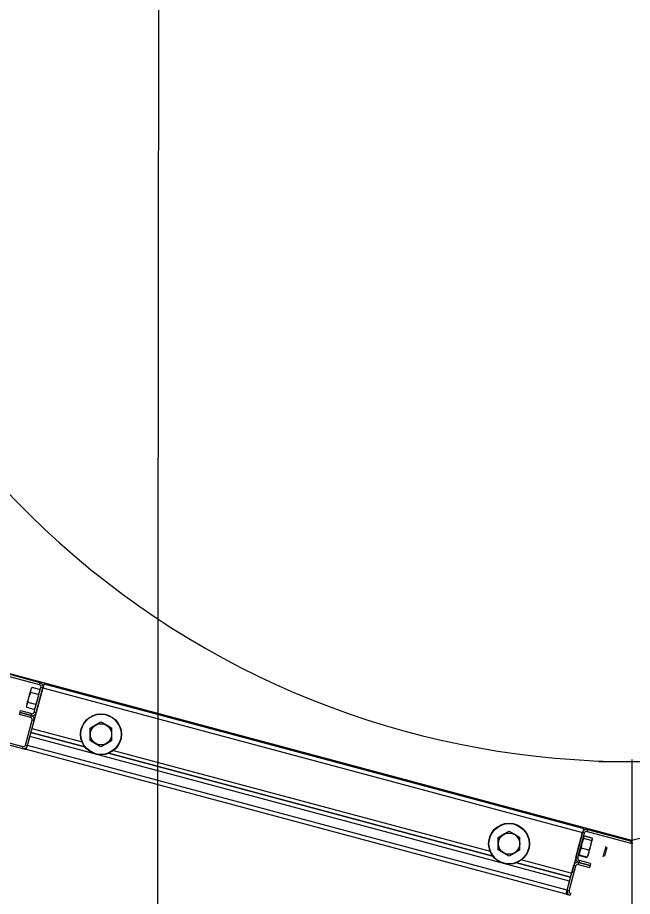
# Model space of a CAD drawing. Extents: x -264205 to -263659, y -1242401 to -1242060.
# Drawn here: x -263795.51 to -263795.082, y -1242144.417 to -1242143.804 of the extents above; entities that cross this region are included whole.
import ezdxf

# ---------------------------------------------------------------- set-up
doc = ezdxf.new("R2010")
doc.units = 0
doc.layers.add('KFA_SO_10-1_PLACHTY', color=7, linetype='Continuous')
doc.layers.add('SITUACIA_DSP_2D', color=7, linetype='Continuous')

msp = doc.modelspace()

# ---------------------------------------------------------------- linework, layer by layer
at = {"layer": 'KFA_SO_10-1_PLACHTY'}
msp.add_lwpolyline([(-263795.396, -1242226.823), (-263795.427, -1242195.892), (-263795.456, -1242167.905), (-263795.427, -1242160.909), (-263795.402, -1242132.887), (-263795.428, -1242101.98)], dxfattribs=at)
at = {"layer": 'SITUACIA_DSP_2D'}
for p, q in [((-263795.49484, -1242144.26918), (-263795.5811, -1242144.24607)), ((-263795.49447, -1242144.26781), (-263795.58073, -1242144.24469)), ((-263795.0819, -1242144.37789), (-263795.53244, -1242144.25717)), ((-263795.4985, -1242144.28836), (-263795.49383, -1242144.27093)), ((-263795.49484, -1242144.26918), (-263795.49447, -1242144.26781)), ((-263795.49246, -1242144.2713), (-263795.49383, -1242144.27093)), ((-263795.49231, -1242144.27076), (-263795.49246, -1242144.2713)), ((-263795.49217, -1242144.27024), (-263795.49231, -1242144.27076)), ((-263795.49205, -1242144.26977), (-263795.49217, -1242144.27024)), ((-263795.49193, -1242144.26935), (-263795.49205, -1242144.26977)), ((-263795.49184, -1242144.26901), (-263795.49193, -1242144.26935)), ((-263795.49178, -1242144.26875), (-263795.49184, -1242144.26901)), ((-263795.49173, -1242144.2686), (-263795.49178, -1242144.26875)), ((-263795.49172, -1242144.26854), (-263795.49173, -1242144.2686)), ((-263795.49172, -1242144.26854), (-263795.11549, -1242144.36935)), ((-263795.50195, -1242144.27628), (-263795.50232, -1242144.27763)), ((-263795.50219, -1242144.27795), (-263795.50122, -1242144.27531)), ((-263795.50162, -1242144.27504), (-263795.50195, -1242144.27628)), ((-263795.50134, -1242144.27398), (-263795.50162, -1242144.27504)), ((-263795.50112, -1242144.27317), (-263795.50134, -1242144.27398)), ((-263795.50122, -1242144.27531), (-263795.50092, -1242144.27468)), ((-263795.50099, -1242144.27266), (-263795.50112, -1242144.27317)), ((-263795.50094, -1242144.27249), (-263795.50099, -1242144.27266)), ((-263795.50092, -1242144.27468), (-263795.5009, -1242144.27316)), ((-263795.49581, -1242144.27605), (-263795.50092, -1242144.27468)), ((-263795.5009, -1242144.27316), (-263795.50033, -1242144.27173)), ((-263795.50033, -1242144.27173), (-263795.5, -1242144.27124)), ((-263795.49246, -1242144.2713), (-263795.50008, -1242144.29974)), ((-263795.49489, -1242144.27261), (-263795.5, -1242144.27124)), ((-263795.49713, -1242144.28873), (-263795.49246, -1242144.2713)), ((-263795.49587, -1242144.27674), (-263795.49632, -1242144.27944)), ((-263795.49581, -1242144.27605), (-263795.49587, -1242144.27674)), ((-263795.49548, -1242144.27556), (-263795.49581, -1242144.27605)), ((-263795.49491, -1242144.27413), (-263795.49548, -1242144.27556)), ((-263795.49489, -1242144.27261), (-263795.49491, -1242144.27413)), ((-263795.49246, -1242144.2713), (-263795.11623, -1242144.37211)), ((-263795.50377, -1242144.28307), (-263795.50387, -1242144.28341)), ((-263795.5036, -1242144.28241), (-263795.50377, -1242144.28307)), ((-263795.50367, -1242144.28349), (-263795.5031, -1242144.28206)), ((-263795.50335, -1242144.28147), (-263795.5036, -1242144.28241)), ((-263795.50303, -1242144.28031), (-263795.50335, -1242144.28147)), ((-263795.5031, -1242144.28206), (-263795.50276, -1242144.28157)), ((-263795.50268, -1242144.279), (-263795.50303, -1242144.28031)), ((-263795.50276, -1242144.28157), (-263795.50269, -1242144.28065)), ((-263795.49766, -1242144.28294), (-263795.50276, -1242144.28157)), ((-263795.50269, -1242144.28065), (-263795.50219, -1242144.27795)), ((-263795.50232, -1242144.27763), (-263795.50268, -1242144.279)), ((-263795.49766, -1242144.28294), (-263795.49768, -1242144.28446)), ((-263795.49726, -1242144.2821), (-263795.49766, -1242144.28294)), ((-263795.49632, -1242144.27944), (-263795.49726, -1242144.2821)), ((-263795.59265, -1242144.2892), (-263795.5064, -1242144.31231)), ((-263795.50879, -1242144.29003), (-263795.50842, -1242144.28866)), ((-263795.50842, -1242144.28866), (-263795.50805, -1242144.28728)), ((-263795.50842, -1242144.28866), (-263795.50062, -1242144.29075)), ((-263795.50062, -1242144.29075), (-263795.50842, -1242144.28866)), ((-263795.50805, -1242144.28728), (-263795.50025, -1242144.28937)), ((-263795.50387, -1242144.28341), (-263795.50388, -1242144.28346)), ((-263795.50369, -1242144.28501), (-263795.50367, -1242144.28349)), ((-263795.49858, -1242144.28638), (-263795.50369, -1242144.28501)), ((-263795.50062, -1242144.29075), (-263795.50025, -1242144.28937)), ((-263795.49825, -1242144.28589), (-263795.49858, -1242144.28638)), ((-263795.4985, -1242144.28836), (-263795.49713, -1242144.28873)), ((-263795.49768, -1242144.28446), (-263795.49825, -1242144.28589)), ((-263795.59302, -1242144.29058), (-263795.50677, -1242144.31369)), ((-263795.50099, -1242144.29212), (-263795.50879, -1242144.29003)), ((-263795.50465, -1242144.3113), (-263795.49998, -1242144.29387)), ((-263795.50328, -1242144.31167), (-263795.4986, -1242144.29424)), ((-263795.50099, -1242144.29212), (-263795.50062, -1242144.29075)), ((-263795.4986, -1242144.29424), (-263795.49998, -1242144.29387)), ((-263795.45584, -1242144.29723), (-263795.45198, -1242144.295)), ((-263795.45198, -1242144.295), (-263795.44824, -1242144.29717)), ((-263795.50008, -1242144.29974), (-263795.46521, -1242144.30909)), ((-263795.45958, -1242144.29939), (-263795.45584, -1242144.29723)), ((-263795.45958, -1242144.30049), (-263795.45958, -1242144.29939)), ((-263795.45958, -1242144.30438), (-263795.45958, -1242144.30049)), ((-263795.44824, -1242144.29717), (-263795.44438, -1242144.29939)), ((-263795.44438, -1242144.30049), (-263795.44438, -1242144.29939)), ((-263795.44438, -1242144.30438), (-263795.44438, -1242144.30049)), ((-263795.50328, -1242144.31167), (-263795.50155, -1242144.30525)), ((-263795.12533, -1242144.40606), (-263795.50155, -1242144.30525)), ((-263795.50082, -1242144.3025), (-263795.46319, -1242144.31258)), ((-263795.46319, -1242144.31258), (-263795.50082, -1242144.3025)), ((-263795.45958, -1242144.30817), (-263795.45958, -1242144.30438)), ((-263795.44438, -1242144.30817), (-263795.44438, -1242144.30438)), ((-263795.50677, -1242144.31369), (-263795.5064, -1242144.31231)), ((-263795.50677, -1242144.31369), (-263795.50401, -1242144.31443)), ((-263795.50465, -1242144.3113), (-263795.50328, -1242144.31167)), ((-263795.50396, -1242144.31422), (-263795.50389, -1242144.31396)), ((-263795.50389, -1242144.31396), (-263795.5038, -1242144.31362)), ((-263795.5038, -1242144.31362), (-263795.50368, -1242144.3132)), ((-263795.50368, -1242144.3132), (-263795.50356, -1242144.31273)), ((-263795.50356, -1242144.31273), (-263795.50342, -1242144.31221)), ((-263795.50342, -1242144.31221), (-263795.50328, -1242144.31167)), ((-263795.12705, -1242144.41248), (-263795.50328, -1242144.31167)), ((-263795.45573, -1242144.31039), (-263795.45958, -1242144.30817)), ((-263795.45198, -1242144.31256), (-263795.45573, -1242144.31039)), ((-263795.44813, -1242144.31033), (-263795.45198, -1242144.31256)), ((-263795.44438, -1242144.30817), (-263795.44813, -1242144.31033)), ((-263795.50401, -1242144.31443), (-263795.504, -1242144.31437)), ((-263795.12778, -1242144.41524), (-263795.50401, -1242144.31443)), ((-263795.504, -1242144.31437), (-263795.50396, -1242144.31422)), ((-263795.44668, -1242144.317), (-263795.17873, -1242144.3888)), ((-263795.17873, -1242144.3888), (-263795.44668, -1242144.317)), ((-263795.44319, -1242144.31499), (-263795.18074, -1242144.38531)), ((-263795.10485, -1242144.32276), (-263795.05896, -1242144.32276)), ((-263795.0819, -1242144.32142), (-263795.0819, -1242144.51807)), ((-263795.17512, -1242144.37561), (-263795.17137, -1242144.37345)), ((-263795.17137, -1242144.37345), (-263795.16752, -1242144.37123)), ((-263795.16752, -1242144.37123), (-263795.16377, -1242144.37339)), ((-263795.16377, -1242144.37339), (-263795.15992, -1242144.37561)), ((-263795.11623, -1242144.37211), (-263795.12385, -1242144.40055)), ((-263795.1209, -1242144.38954), (-263795.11623, -1242144.37211)), ((-263795.11952, -1242144.38991), (-263795.11485, -1242144.37248)), ((-263795.11608, -1242144.37157), (-263795.11623, -1242144.37211)), ((-263795.11611, -1242144.37165), (-263795.11623, -1242144.37211)), ((-263795.11485, -1242144.37248), (-263795.11623, -1242144.37211)), ((-263795.11595, -1242144.37105), (-263795.11608, -1242144.37157)), ((-263795.11582, -1242144.37058), (-263795.11595, -1242144.37105)), ((-263795.11571, -1242144.37016), (-263795.11582, -1242144.37058)), ((-263795.11562, -1242144.36982), (-263795.11571, -1242144.37016)), ((-263795.11555, -1242144.36956), (-263795.11562, -1242144.36982)), ((-263795.11551, -1242144.36941), (-263795.11555, -1242144.36956)), ((-263795.11549, -1242144.36935), (-263795.11551, -1242144.36941)), ((-263795.11546, -1242144.37552), (-263795.11506, -1242144.37488)), ((-263795.11506, -1242144.37488), (-263795.11484, -1242144.37469)), ((-263795.10973, -1242144.37606), (-263795.11484, -1242144.37469)), ((-263795.11478, -1242144.37446), (-263795.10967, -1242144.37583)), ((-263795.11274, -1242144.37009), (-263795.11311, -1242144.37147)), ((-263795.11311, -1242144.37147), (-263795.08264, -1242144.37963)), ((-263795.11274, -1242144.37009), (-263795.08227, -1242144.37826)), ((-263795.17512, -1242144.37672), (-263795.17512, -1242144.37561)), ((-263795.17512, -1242144.3806), (-263795.17512, -1242144.37672)), ((-263795.17512, -1242144.38439), (-263795.17512, -1242144.3806)), ((-263795.15992, -1242144.37672), (-263795.15992, -1242144.37561)), ((-263795.15992, -1242144.3806), (-263795.15992, -1242144.37672)), ((-263795.15992, -1242144.38439), (-263795.15992, -1242144.3806)), ((-263795.1171, -1242144.38313), (-263795.11672, -1242144.38028)), ((-263795.11672, -1242144.38028), (-263795.11579, -1242144.37747)), ((-263795.11579, -1242144.37747), (-263795.11532, -1242144.37648)), ((-263795.11539, -1242144.37627), (-263795.11546, -1242144.37552)), ((-263795.11532, -1242144.37648), (-263795.11539, -1242144.37627)), ((-263795.11021, -1242144.37784), (-263795.11532, -1242144.37648)), ((-263795.11059, -1242144.38069), (-263795.11152, -1242144.38351)), ((-263795.11069, -1242144.3819), (-263795.11034, -1242144.38058)), ((-263795.11021, -1242144.37784), (-263795.11059, -1242144.38069)), ((-263795.11034, -1242144.38058), (-263795.11002, -1242144.37942)), ((-263795.11004, -1242144.37771), (-263795.11021, -1242144.37784)), ((-263795.1096, -1242144.37707), (-263795.11004, -1242144.37771)), ((-263795.11002, -1242144.37942), (-263795.10977, -1242144.37846)), ((-263795.10977, -1242144.37846), (-263795.10959, -1242144.37779)), ((-263795.10973, -1242144.37606), (-263795.10963, -1242144.37633)), ((-263795.10963, -1242144.37633), (-263795.1096, -1242144.37707)), ((-263795.10959, -1242144.37779), (-263795.10949, -1242144.37743)), ((-263795.10949, -1242144.37743), (-263795.10948, -1242144.37738)), ((-263795.08264, -1242144.37963), (-263795.08227, -1242144.37826)), ((-263795.07642, -1242144.37642), (-263795.0819, -1242144.37789)), ((-263795.17127, -1242144.38661), (-263795.17512, -1242144.38439)), ((-263795.16752, -1242144.38878), (-263795.17127, -1242144.38661)), ((-263795.16367, -1242144.38655), (-263795.16752, -1242144.38878)), ((-263795.15992, -1242144.38439), (-263795.16367, -1242144.38655)), ((-263795.11851, -1242144.38745), (-263795.11848, -1242144.3878)), ((-263795.1184, -1242144.388), (-263795.11822, -1242144.38589)), ((-263795.11822, -1242144.38589), (-263795.11749, -1242144.38384)), ((-263795.11749, -1242144.38384), (-263795.1171, -1242144.38313)), ((-263795.11199, -1242144.3845), (-263795.1171, -1242144.38313)), ((-263795.11217, -1242144.38661), (-263795.1129, -1242144.38865)), ((-263795.11224, -1242144.3877), (-263795.11203, -1242144.3869)), ((-263795.11199, -1242144.3845), (-263795.11217, -1242144.38661)), ((-263795.11203, -1242144.3869), (-263795.11175, -1242144.38585)), ((-263795.11152, -1242144.38351), (-263795.11199, -1242144.3845)), ((-263795.11175, -1242144.38585), (-263795.11142, -1242144.38462)), ((-263795.11142, -1242144.38462), (-263795.11106, -1242144.38327)), ((-263795.11106, -1242144.38327), (-263795.11069, -1242144.3819)), ((-263795.10145, -1242144.38763), (-263795.10119, -1242144.38664)), ((-263795.10119, -1242144.38664), (-263795.1009, -1242144.38556)), ((-263795.1009, -1242144.38556), (-263795.10061, -1242144.38448)), ((-263795.10059, -1242144.38714), (-263795.1008, -1242144.38792)), ((-263795.10061, -1242144.38448), (-263795.10035, -1242144.38349)), ((-263795.10034, -1242144.38621), (-263795.10059, -1242144.38714)), ((-263795.10035, -1242144.38349), (-263795.10013, -1242144.38269)), ((-263795.10007, -1242144.38523), (-263795.10034, -1242144.38621)), ((-263795.10013, -1242144.38269), (-263795.09998, -1242144.38214)), ((-263795.09983, -1242144.38431), (-263795.10007, -1242144.38523)), ((-263795.09998, -1242144.38214), (-263795.09992, -1242144.3819)), ((-263795.09992, -1242144.3819), (-263795.09992, -1242144.38189)), ((-263795.09962, -1242144.38353), (-263795.09983, -1242144.38431)), ((-263795.09948, -1242144.383), (-263795.09962, -1242144.38353)), ((-263795.09941, -1242144.38277), (-263795.09948, -1242144.383)), ((-263795.09941, -1242144.38276), (-263795.09941, -1242144.38277)), ((-263795.16221, -1242144.39323), (-263795.12459, -1242144.40331)), ((-263795.12459, -1242144.40331), (-263795.16221, -1242144.39323)), ((-263795.15872, -1242144.39121), (-263795.12385, -1242144.40055)), ((-263795.1209, -1242144.38954), (-263795.12102, -1242144.39)), ((-263795.1209, -1242144.38954), (-263795.11952, -1242144.38991)), ((-263795.11888, -1242144.39303), (-263795.11925, -1242144.39441)), ((-263795.11852, -1242144.39166), (-263795.11888, -1242144.39303)), ((-263795.11109, -1242144.39512), (-263795.11888, -1242144.39303)), ((-263795.11888, -1242144.39303), (-263795.11109, -1242144.39512)), ((-263795.11072, -1242144.39375), (-263795.11852, -1242144.39166)), ((-263795.11848, -1242144.3878), (-263795.1184, -1242144.388)), ((-263795.11847, -1242144.38823), (-263795.11336, -1242144.3896)), ((-263795.1133, -1242144.38937), (-263795.1184, -1242144.388)), ((-263795.1129, -1242144.38865), (-263795.1133, -1242144.38937)), ((-263795.1133, -1242144.38937), (-263795.11313, -1242144.38923)), ((-263795.11313, -1242144.38923), (-263795.11293, -1242144.38895)), ((-263795.11242, -1242144.38835), (-263795.11237, -1242144.38819)), ((-263795.11237, -1242144.38819), (-263795.11224, -1242144.3877)), ((-263795.10188, -1242144.38922), (-263795.10182, -1242144.38898)), ((-263795.10188, -1242144.38923), (-263795.10188, -1242144.38922)), ((-263795.10182, -1242144.38898), (-263795.10167, -1242144.38843)), ((-263795.10167, -1242144.38843), (-263795.10145, -1242144.38763)), ((-263795.10094, -1242144.38847), (-263795.10101, -1242144.38871)), ((-263795.10101, -1242144.38871), (-263795.10101, -1242144.38873)), ((-263795.1008, -1242144.38792), (-263795.10094, -1242144.38847)), ((-263795.12705, -1242144.41248), (-263795.12238, -1242144.39505)), ((-263795.12567, -1242144.41285), (-263795.121, -1242144.39542)), ((-263795.121, -1242144.39542), (-263795.12238, -1242144.39505)), ((-263795.11925, -1242144.39441), (-263795.11145, -1242144.3965)), ((-263795.11109, -1242144.39512), (-263795.11145, -1242144.3965)), ((-263795.11072, -1242144.39375), (-263795.11109, -1242144.39512)), ((-263795.12705, -1242144.41248), (-263795.12533, -1242144.40606)), ((-263795.12778, -1242144.41524), (-263795.12777, -1242144.41518)), ((-263795.12778, -1242144.41524), (-263795.12503, -1242144.41597)), ((-263795.12777, -1242144.41518), (-263795.12773, -1242144.41503)), ((-263795.12773, -1242144.41503), (-263795.12766, -1242144.41477)), ((-263795.12766, -1242144.41477), (-263795.12757, -1242144.41443)), ((-263795.12757, -1242144.41443), (-263795.12746, -1242144.41401)), ((-263795.12746, -1242144.41401), (-263795.12733, -1242144.41354)), ((-263795.12733, -1242144.41354), (-263795.12719, -1242144.41302)), ((-263795.12719, -1242144.41302), (-263795.12705, -1242144.41248)), ((-263795.12705, -1242144.41248), (-263795.12567, -1242144.41285)), ((-263795.12466, -1242144.4146), (-263795.12503, -1242144.41597))]:
    msp.add_line(p, q, dxfattribs=at)
for centre, radius in [((-263795.45198, -1242144.30378), 0.01425), ((-263795.45198, -1242144.30378), 0.01401), ((-263795.45198, -1242144.30378), 0.00739), ((-263795.16752, -1242144.38), 0.01425), ((-263795.16752, -1242144.38), 0.01401), ((-263795.16752, -1242144.38), 0.00739)]:
    msp.add_circle(centre, radius, dxfattribs=at)
for centre, radius, start, end in [((-263795.0819, -1242143.72426), 0.5985, 144.56502, 35.43498), ((-263795.49521, -1242144.27056), 0.00143, 345, 74.99999), ((-263795.49521, -1242144.27056), 0.00285, 345, 74.99999), ((-263795.49988, -1242144.288), 0.00285, 254.99999, 345), ((-263795.49988, -1242144.288), 0.00143, 254.99999, 345), ((-263795.50136, -1242144.2935), 0.00142, 345, 74.99999), ((-263795.50136, -1242144.2935), 0.00285, 345, 74.99999), ((-263795.50603, -1242144.31094), 0.00285, 254.99999, 345), ((-263795.50603, -1242144.31094), 0.00143, 254.99999, 345), ((-263795.11348, -1242144.37285), 0.00285, 74.99999, 165), ((-263795.11348, -1242144.37285), 0.00143, 74.99999, 165), ((-263795.0819, -1242144.37688), 0.00285, 254.99999, 285.00001), ((-263795.0819, -1242144.37688), 0.00143, 254.99999, 285.00001), ((-263795.11962, -1242144.39579), 0.00285, 74.99999, 165), ((-263795.11815, -1242144.39028), 0.00285, 165, 254.99999), ((-263795.11815, -1242144.39028), 0.00143, 165, 254.99999), ((-263795.11962, -1242144.39579), 0.00143, 74.99999, 165), ((-263795.12429, -1242144.41322), 0.00285, 165, 254.99999), ((-263795.12429, -1242144.41322), 0.00143, 165, 254.99999)]:
    msp.add_arc(centre, radius, start, end, dxfattribs=at)

doc.saveas('drawing.dxf')
